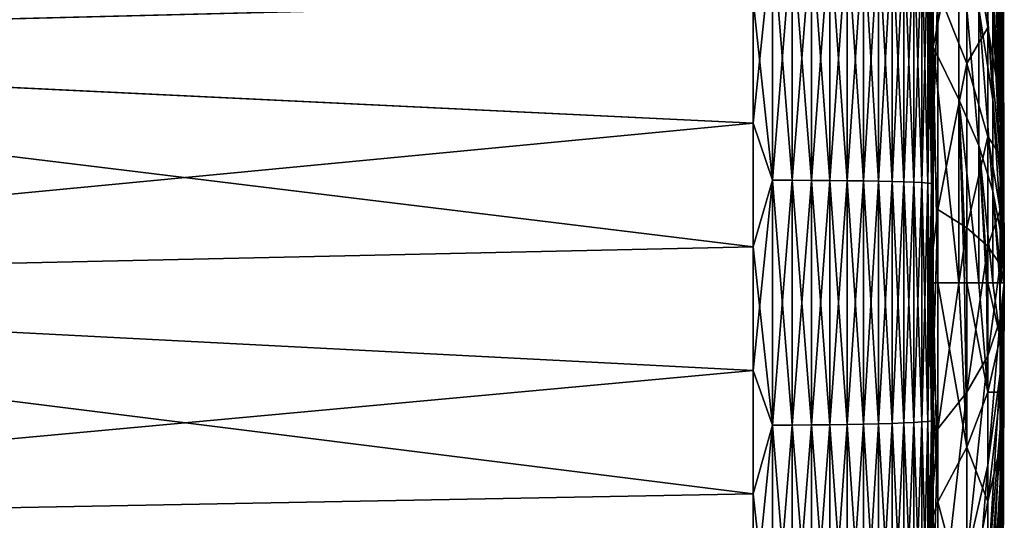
# Model space of a CAD drawing. Header units: metres. Extents: x -2 to 78, y -85 to 85.
# Tile 395 of 500: x 73.04 to 78.5, y 26.68 to 29.46. Entities that reach past the tile are written whole.
import ezdxf

# ---------------------------------------------------------------- set-up
doc = ezdxf.new("R2010")
doc.units = ezdxf.units.M
doc.layers.add('solid_20004802', color=7, linetype='CONTINUOUS')

msp = doc.modelspace()

# ---------------------------------------------------------------- linework, layer by layer
at = {"layer": 'solid_20004802'}
for points in [[(78.495628, 28), (78.472618, 34.427917, 0.303133), (78.472618, 34.406502, 0.605593)], [(78.495628, 28), (78.479897, 33.320545), (78.472618, 34.427917, 0.303133)], [(78.495628, 28), (78.472618, 34.406502, 0.605593), (78.472618, 34.370861, 0.906708)], [(78.495628, 28), (78.472618, 34.370861, 0.906708), (78.472618, 34.321079, 1.20581)], [(78.495628, 28), (78.472618, 34.321079, 1.20581), (78.472618, 34.257259, 1.502235)], [(78.495628, 28), (78.472618, 34.257259, 1.502235), (78.472618, 34.179546, 1.795325)], [(78.495628, 28), (78.472618, 34.179546, 1.795325), (78.472618, 34.088116, 2.084428)], [(78.495628, 28), (78.472618, 34.088116, 2.084428), (78.472618, 33.98317, 2.368904)], [(78.495628, 28), (78.472618, 33.98317, 2.368904), (78.472618, 33.864937, 2.64812)], [(78.495628, 28), (78.472618, 33.864937, 2.64812), (78.472618, 33.733681, 2.921457)], [(78.495628, 28), (78.472618, 33.733681, 2.921457), (78.472618, 33.589695, 3.188307)], [(78.495628, 28), (78.472618, 33.589695, 3.188307), (78.472618, 33.4333, 3.448078)], [(78.495628, 28), (78.472618, 33.4333, 3.448078), (78.472618, 33.264843, 3.700194)], [(78.479897, 33.314522, -0.253162), (78.479897, 33.320545), (78.495628, 28)], [(78.479897, 33.296455, -0.50575), (78.479897, 33.314522, -0.253162), (78.495628, 28)], [(78.495628, 28), (78.472618, 33.264843, 3.700194), (78.472618, 33.084694, 3.944094)], [(78.479897, 33.266392, -0.757193), (78.479897, 33.296455, -0.50575), (78.495628, 28)], [(78.479897, 33.224396, -1.00692), (78.479897, 33.266392, -0.757193), (78.495628, 28)], [(78.479897, 33.17057, -1.254366), (78.479897, 33.224396, -1.00692), (78.495628, 28)], [(78.479897, 33.105026, -1.498971), (78.479897, 33.17057, -1.254366), (78.495628, 28)], [(78.479897, 33.02792, -1.74018), (78.479897, 33.105026, -1.498971), (78.495628, 28)], [(78.495628, 28), (78.472618, 33.084694, 3.944094), (78.472618, 32.893257, 4.179238)], [(78.479897, 32.939426, -1.977447), (78.479897, 33.02792, -1.74018), (78.495628, 28)], [(78.479897, 32.839741, -2.210235), (78.479897, 32.939426, -1.977447), (78.495628, 28)], [(78.495628, 28), (78.472618, 32.893257, 4.179238), (78.472618, 32.690956, 4.405102)], [(78.479897, 32.729092, -2.438015), (78.479897, 32.839741, -2.210235), (78.495628, 28)], [(78.479897, 32.607727, -2.660273), (78.479897, 32.729092, -2.438015), (78.495628, 28)], [(78.495628, 28), (78.472618, 32.690956, 4.405102), (78.472618, 32.478241, 4.621186)], [(78.479897, 32.475929, -2.876505), (78.479897, 32.607727, -2.660273), (78.495628, 28)], [(78.495628, 28), (78.472618, 32.478241, 4.621186), (78.472618, 32.255581, 4.82701)], [(78.479897, 32.333988, -3.08622), (78.479897, 32.475929, -2.876505), (78.495628, 28)], [(78.479897, 32.182232, -3.288944), (78.479897, 32.333988, -3.08622), (78.495628, 28)], [(78.495628, 28), (78.472618, 32.255581, 4.82701), (78.472618, 32.023476, 5.022117)], [(78.479897, 32.021, -3.484217), (78.479897, 32.182232, -3.288944), (78.495628, 28)], [(78.495628, 28), (78.472618, 32.023476, 5.022117), (78.472618, 31.782434, 5.206074)], [(78.479897, 31.85066, -3.671597), (78.479897, 32.021, -3.484217), (78.495628, 28)], [(78.479897, 31.671597, -3.850661), (78.479897, 31.85066, -3.671597), (78.495628, 28)], [(78.495628, 28), (78.472618, 31.782434, 5.206074), (78.472618, 31.532995, 5.378471)], [(78.479897, 31.484217, -4.021001), (78.479897, 31.671597, -3.850661), (78.495628, 28)], [(78.495628, 28), (78.472618, 31.532995, 5.378471), (78.472618, 31.275713, 5.538927)], [(78.479897, 31.288944, -4.182232), (78.479897, 31.484217, -4.021001), (78.495628, 28)], [(78.495628, 28), (78.472618, 31.275713, 5.538927), (78.472618, 31.011156, 5.687086)], [(78.479897, 31.08622, -4.333989), (78.479897, 31.288944, -4.182232), (78.495628, 28)], [(78.479897, 30.876505, -4.475928), (78.479897, 31.08622, -4.333989), (78.495628, 28)], [(78.432655, 30.99939, -10.21498), (78.479897, 29.498972, -5.105027), (78.479897, 29.254366, -5.170568)], [(78.432655, 30.99939, -10.21498), (78.479897, 29.254366, -5.170568), (78.432655, 30.509943, -10.346127)], [(78.495628, 28), (78.472618, 31.011156, 5.687086), (78.472618, 30.739916, 5.822617)], [(78.479897, 30.660273, -4.607728), (78.479897, 30.876505, -4.475928), (78.495628, 28)], [(78.495628, 28), (78.472618, 30.739916, 5.822617), (78.472618, 30.462591, 5.945221)], [(67.805336, 29.330688, -27.543959), (67.805336, 30.664202, -27.447084), (77.104469, 29.566633, -27.52491)], [(77.104469, 30.249212, 27.477556), (67.805336, 30.66387, 27.447117), (67.805336, 29.330368, 27.543976)], [(78.479897, 30.438015, -4.72909), (78.479897, 30.660273, -4.607728), (78.495628, 28)], [(78.102478, 30.607159, -26.470932), (78.102478, 29.305151, -26.566975), (78.093193, 29.862616, -26.643517)], [(78.243629, 30.02434, -21.199852), (78.102478, 29.305151, -26.566975), (78.102478, 30.607159, -26.470932)], [(78.472618, 29.304949, 6.301358), (78.403511, 30.611135, 12.608695), (78.403511, 30.014286, 12.717699)], [(78.472618, 29.304949, 6.301358), (78.472618, 29.600334, 6.232892), (78.403511, 30.611135, 12.608695)], [(78.432655, 30.509943, -10.346127), (78.479897, 29.254366, -5.170568), (78.479897, 29.00692, -5.224397)], [(78.432655, 30.509943, -10.346127), (78.479897, 29.00692, -5.224397), (78.432655, 30.014812, -10.453836)], [(78.495628, 28), (78.472618, 30.462591, 5.945221), (78.472618, 30.1798, 6.054625)], [(78.479897, 30.210236, -4.839739), (78.479897, 30.438015, -4.72909), (78.495628, 28)], [(78.432655, 29.011988, -10.598021), (78.353897, 29.51819, -15.899215), (78.353897, 30.272987, -15.808968)], [(78.432655, 29.515116, -10.537864), (78.432655, 29.011988, -10.598021), (78.353897, 30.272987, -15.808968)], [(77.104469, 29.566633, 27.52491), (77.104469, 30.249212, 27.477556), (67.805336, 29.330368, 27.543976)], [(78.479897, 29.977448, -4.939425), (78.479897, 30.210236, -4.839739), (78.495628, 28)], [(78.495628, 28), (78.472618, 30.1798, 6.054625), (78.472618, 29.892168, 6.150586)], [(78.2883, 29.212908, 19.278616), (78.2883, 30.119709, 19.200079), (78.126999, 29.617249, 25.705427)], [(78.403511, 29.412964, 12.798467), (78.2883, 30.119709, 19.200079), (78.2883, 29.212908, 19.278616)], [(78.403511, 29.412964, 12.798467), (78.403511, 30.014286, 12.717699), (78.2883, 30.119709, 19.200079)], [(78.243629, 30.02434, -21.199852), (78.243629, 29.013317, -21.272161), (78.102478, 29.305151, -26.566975)], [(78.353897, 28.759956, -15.953444), (78.243629, 29.013317, -21.272161), (78.243629, 30.02434, -21.199852)], [(78.353897, 29.51819, -15.899215), (78.353897, 28.759956, -15.953444), (78.243629, 30.02434, -21.199852)], [(78.472618, 29.006666, 6.355834), (78.403511, 30.014286, 12.717699), (78.403511, 29.412964, 12.798467)], [(78.472618, 29.006666, 6.355834), (78.472618, 29.304949, 6.301358), (78.403511, 30.014286, 12.717699)], [(78.432655, 30.014812, -10.453836), (78.479897, 29.00692, -5.224397), (78.479897, 28.757193, -5.266391)], [(78.432655, 30.014812, -10.453836), (78.479897, 28.757193, -5.266391), (78.432655, 29.515116, -10.537864)], [(78.479897, 29.740181, -5.027921), (78.479897, 29.977448, -4.939425), (78.495628, 28)], [(77.212898, 29.922232, 27.496284), (77.104469, 29.566633, 27.52491), (77.104469, 28.883087, 27.555311)], [(77.212898, 28.567272, 27.557554), (77.212898, 29.922232, 27.496284), (77.104469, 28.883087, 27.555311)], [(77.212898, 29.922232, -27.496284), (77.212898, 28.567272, -27.557554), (77.104469, 29.566633, -27.52491)], [(77.321434, 28.566898, -27.539457), (77.212898, 28.567272, -27.557554), (77.212898, 29.922232, -27.496284)], [(77.321434, 29.920969, -27.478228), (77.321434, 28.566898, -27.539457), (77.212898, 29.922232, -27.496284)], [(77.321434, 29.920969, 27.478228), (77.212898, 29.922232, 27.496284), (77.212898, 28.567272, 27.557554)], [(77.321434, 28.566898, 27.539457), (77.321434, 29.920969, 27.478228), (77.212898, 28.567272, 27.557554)], [(77.427322, 28.566284, -27.50955), (77.321434, 28.566898, -27.539457), (77.321434, 29.920969, -27.478228)], [(77.427322, 29.918882, -27.448385), (77.427322, 28.566284, -27.50955), (77.321434, 29.920969, -27.478228)], [(77.427322, 29.918882, 27.448385), (77.321434, 29.920969, 27.478228), (77.321434, 28.566898, 27.539457)], [(77.427322, 28.566284, 27.50955), (77.427322, 29.918882, 27.448385), (77.321434, 28.566898, 27.539457)], [(77.529282, 28.565432, -27.468191), (77.427322, 28.566284, -27.50955), (77.427322, 29.918882, -27.448385)], [(77.529282, 29.915998, -27.40712), (77.529282, 28.565432, -27.468191), (77.427322, 29.918882, -27.448385)], [(77.529282, 29.915998, 27.40712), (77.427322, 29.918882, 27.448385), (77.427322, 28.566284, 27.50955)], [(77.529282, 28.565432, 27.468191), (77.529282, 29.915998, 27.40712), (77.427322, 28.566284, 27.50955)], [(77.626076, 28.564356, -27.415884), (77.529282, 28.565432, -27.468191), (77.529282, 29.915998, -27.40712)], [(77.626076, 29.91235, -27.354929), (77.626076, 28.564356, -27.415884), (77.529282, 29.915998, -27.40712)], [(77.626076, 29.91235, 27.354929), (77.529282, 29.915998, 27.40712), (77.529282, 28.565432, 27.468191)], [(77.626076, 28.564356, 27.415884), (77.626076, 29.91235, 27.354929), (77.529282, 28.565432, 27.468191)], [(77.716545, 28.563066, -27.35326), (77.626076, 28.564356, -27.415884), (77.626076, 29.91235, -27.354929)], [(77.716545, 29.907982, -27.292444), (77.716545, 28.563066, -27.35326), (77.626076, 29.91235, -27.354929)], [(77.716545, 29.907982, 27.292444), (77.626076, 29.91235, 27.354929), (77.626076, 28.564356, 27.415884)], [(77.716545, 28.563066, 27.35326), (77.716545, 29.907982, 27.292444), (77.626076, 28.564356, 27.415884)], [(77.799576, 28.561581, -27.28108), (77.716545, 28.563066, -27.35326), (77.716545, 29.907982, -27.292444)], [(77.799576, 29.902946, -27.220423), (77.799576, 28.561581, -27.28108), (77.716545, 29.907982, -27.292444)], [(77.799576, 29.902946, 27.220423), (77.716545, 29.907982, 27.292444), (77.716545, 28.563066, 27.35326)], [(77.799576, 28.561581, 27.28108), (77.799576, 29.902946, 27.220423), (77.716545, 28.563066, 27.35326)], [(77.874176, 28.559916, -27.200214), (77.799576, 28.561581, -27.28108), (77.799576, 29.902946, -27.220423)], [(77.874176, 29.897306, -27.139738), (77.874176, 28.559916, -27.200214), (77.799576, 29.902946, -27.220423)], [(77.874176, 29.897306, 27.139738), (77.799576, 29.902946, 27.220423), (77.799576, 28.561581, 27.28108)], [(77.874176, 28.559916, 27.200214), (77.874176, 29.897306, 27.139738), (77.799576, 28.561581, 27.28108)], [(77.939438, 28.558092, -27.111645), (77.874176, 28.559916, -27.200214), (77.874176, 29.897306, -27.139738)], [(77.939438, 29.891129, -27.051367), (77.939438, 28.558092, -27.111645), (77.874176, 29.897306, -27.139738)], [(77.939438, 29.891129, 27.051367), (77.874176, 29.897306, 27.139738), (77.874176, 28.559916, 27.200214)], [(77.939438, 28.558092, 27.111645), (77.939438, 29.891129, 27.051367), (77.874176, 28.559916, 27.200214)], [(77.994576, 28.556133, -27.016443), (77.939438, 28.558092, -27.111645), (77.939438, 29.891129, -27.051367)], [(77.994576, 29.884487, -26.956375), (77.994576, 28.556133, -27.016443), (77.939438, 29.891129, -27.051367)], [(77.994576, 29.884487, 26.956375), (77.939438, 29.891129, 27.051367), (77.939438, 28.558092, 27.111645)], [(77.994576, 28.556133, 27.016443), (77.994576, 29.884487, 26.956375), (77.939438, 28.558092, 27.111645)], [(78.038918, 28.55406, -26.915762), (77.994576, 28.556133, -27.016443), (77.994576, 29.884487, -26.956375)], [(78.038918, 29.877464, -26.855919), (78.038918, 28.55406, -26.915762), (77.994576, 29.884487, -26.956375)], [(78.038918, 29.877464, 26.855919), (77.994576, 29.884487, 26.956375), (77.994576, 28.556133, 27.016443)], [(78.038918, 28.55406, 26.915762), (78.038918, 29.877464, 26.855919), (77.994576, 28.556133, 27.016443)], [(78.071922, 28.551901, -26.81082), (78.038918, 28.55406, -26.915762), (78.038918, 29.877464, -26.855919)], [(78.071922, 29.870144, -26.751209), (78.071922, 28.551901, -26.81082), (78.038918, 29.877464, -26.855919)], [(78.071922, 29.870144, 26.751209), (78.038918, 29.877464, 26.855919), (78.038918, 28.55406, 26.915762)], [(78.495628, 28), (78.472618, 29.892168, 6.150586), (78.472618, 29.600334, 6.232892)], [(78.071922, 28.551901, 26.81082), (78.071922, 29.870144, 26.751209), (78.038918, 28.55406, 26.915762)], [(78.093193, 28.549679, -26.702887), (78.071922, 28.551901, -26.81082), (78.071922, 29.870144, -26.751209)], [(78.093193, 29.862616, -26.643517), (78.093193, 28.549679, -26.702887), (78.071922, 29.870144, -26.751209)], [(78.093193, 29.862616, 26.643517), (78.071922, 29.870144, 26.751209), (78.071922, 28.551901, 26.81082)], [(78.093193, 28.549679, 26.702887), (78.093193, 29.862616, 26.643517), (78.071922, 28.551901, 26.81082)], [(78.102478, 29.305151, -26.566975), (78.093193, 28.549679, -26.702887), (78.093193, 29.862616, -26.643517)], [(78.102478, 29.511486, 26.556034), (78.093193, 29.862616, 26.643517), (78.093193, 28.549679, 26.702887)], [(78.479897, 29.498972, -5.105027), (78.479897, 29.740181, -5.027921), (78.495628, 28)], [(78.126999, 29.617249, 25.705427), (78.102478, 29.511486, 26.556034), (78.102478, 28.852001, 26.585365)], [(78.126999, 28.404562, 25.753073), (78.126999, 29.617249, 25.705427), (78.102478, 28.852001, 26.585365)], [(78.2883, 29.212908, 19.278616), (78.126999, 29.617249, 25.705427), (78.126999, 28.404562, 25.753073)], [(78.495628, 28), (78.472618, 29.600334, 6.232892), (78.472618, 29.304949, 6.301358)], [(77.104469, 28.883087, 27.555311), (77.104469, 29.566633, 27.52491), (67.805336, 29.330368, 27.543976)], [(67.805336, 29.330688, -27.543959), (77.104469, 29.566633, -27.52491), (77.104469, 28.883087, -27.555311)], [(77.212898, 28.567272, -27.557554), (77.104469, 28.883087, -27.555311), (77.104469, 29.566633, -27.52491)], [(78.102478, 28.852001, 26.585365), (78.102478, 29.511486, 26.556034), (78.093193, 28.549679, 26.702887)], [(78.432655, 28.506567, -10.634169), (78.353897, 28.759956, -15.953444), (78.353897, 29.51819, -15.899215)], [(78.432655, 29.011988, -10.598021), (78.432655, 28.506567, -10.634169), (78.353897, 29.51819, -15.899215)], [(78.432655, 29.515116, -10.537864), (78.479897, 28.757193, -5.266391), (78.479897, 28.505751, -5.296454)], [(78.432655, 29.515116, -10.537864), (78.479897, 28.505751, -5.296454), (78.432655, 29.011988, -10.598021)], [(78.479897, 29.254366, -5.170568), (78.479897, 29.498972, -5.105027), (78.495628, 28)], [(78.403511, 28.808504, 12.850819), (78.403511, 29.412964, 12.798467), (78.2883, 29.212908, 19.278616)], [(78.472618, 28.706146, 6.396199), (78.403511, 29.412964, 12.798467), (78.403511, 28.808504, 12.850819)], [(78.472618, 28.706146, 6.396199), (78.472618, 29.006666, 6.355834), (78.403511, 29.412964, 12.798467)], [(67.805336, 29.330688, -27.543959), (77.104469, 28.883087, -27.555311), (77.104469, 28.198999, -27.568739)], [(67.805336, 27.994049, -27.576084), (67.805336, 29.330688, -27.543959), (77.104469, 28.198999, -27.568739)], [(77.104469, 28.883087, 27.555311), (67.805336, 29.330368, 27.543976), (67.805336, 27.99374, 27.576084)], [(78.102478, 29.305151, -26.566975), (78.102478, 28, -26.599014), (78.093193, 28.549679, -26.702887)], [(78.126999, 28, -25.75625), (78.102478, 28, -26.599014), (78.102478, 29.305151, -26.566975)], [(78.243629, 28, -21.296284), (78.126999, 28, -25.75625), (78.102478, 29.305151, -26.566975)], [(78.243629, 29.013317, -21.272161), (78.243629, 28, -21.296284), (78.102478, 29.305151, -26.566975)], [(78.495628, 28), (78.472618, 29.304949, 6.301358), (78.472618, 29.006666, 6.355834)], [(78.479897, 29.00692, -5.224397), (78.479897, 29.254366, -5.170568), (78.495628, 28)], [(78.2883, 28.303413, 19.31435), (78.2883, 29.212908, 19.278616), (78.126999, 28.404562, 25.753073)], [(78.403511, 28.808504, 12.850819), (78.2883, 29.212908, 19.278616), (78.2883, 28.303413, 19.31435)], [(78.243629, 29.013317, -21.272161), (78.2883, 28, -19.316734), (78.274475, 28, -19.950531)], [(78.243629, 29.013317, -21.272161), (78.353897, 28, -15.971535), (78.2883, 28, -19.316734)], [(78.243629, 29.013317, -21.272161), (78.274475, 28, -19.950531), (78.243629, 28, -21.296284)], [(78.353897, 28.759956, -15.953444), (78.353897, 28, -15.971535), (78.243629, 29.013317, -21.272161)], [(78.432655, 29.011988, -10.598021), (78.479897, 28.505751, -5.296454), (78.479897, 28.253162, -5.31452)], [(78.432655, 29.011988, -10.598021), (78.479897, 28.253162, -5.31452), (78.432655, 28.506567, -10.634169)], [(78.495628, 28), (78.472618, 29.006666, 6.355834), (78.472618, 28.706146, 6.396199)], [(78.479897, 28.757193, -5.266391), (78.479897, 29.00692, -5.224397), (78.495628, 28)], [(77.104469, 28.198999, 27.568739), (77.104469, 28.883087, 27.555311), (67.805336, 27.99374, 27.576084)], [(77.212898, 28.567272, 27.557554), (77.104469, 28.883087, 27.555311), (77.104469, 28.198999, 27.568739)], [(77.212898, 28.567272, -27.557554), (77.104469, 28.198999, -27.568739), (77.104469, 28.883087, -27.555311)], [(78.102478, 28.191992, 26.59832), (78.102478, 28.852001, 26.585365), (78.093193, 28.549679, 26.702887)], [(78.126999, 28.404562, 25.753073), (78.102478, 28.852001, 26.585365), (78.102478, 28.191992, 26.59832)], [(78.403511, 28.202251, 12.874639), (78.403511, 28.808504, 12.850819), (78.2883, 28.303413, 19.31435)], [(78.472618, 28.40406, 6.422363), (78.403511, 28.808504, 12.850819), (78.403511, 28.202251, 12.874639)], [(78.472618, 28.40406, 6.422363), (78.472618, 28.706146, 6.396199), (78.403511, 28.808504, 12.850819)], [(78.353897, 28.759956, -15.953444), (78.403511, 28, -12.876227), (78.397331, 28, -13.30096)], [(78.353897, 28.759956, -15.953444), (78.432655, 28, -10.646227), (78.403511, 28, -12.876227)], [(78.353897, 28.759956, -15.953444), (78.397331, 28, -13.30096), (78.353897, 28, -15.971535)], [(78.432655, 28.506567, -10.634169), (78.432655, 28, -10.646227), (78.353897, 28.759956, -15.953444)], [(78.479897, 28.505751, -5.296454), (78.479897, 28.757193, -5.266391), (78.495628, 28)], [(78.495628, 28), (78.472618, 28.706146, 6.396199), (78.472618, 28.40406, 6.422363)], [(77.212898, 28.567272, 27.557554), (77.104469, 28.198999, 27.568739), (77.104469, 27.514788, 27.565187)], [(77.212898, 27.210938, 27.552095), (77.212898, 28.567272, 27.557554), (77.104469, 27.514788, 27.565187)], [(77.212898, 28.567272, -27.557554), (77.212898, 27.210938, -27.552095), (77.104469, 28.198999, -27.568739)], [(77.321434, 27.211456, -27.534002), (77.212898, 27.210938, -27.552095), (77.212898, 28.567272, -27.557554)], [(77.321434, 28.566898, -27.539457), (77.321434, 27.211456, -27.534002), (77.212898, 28.567272, -27.557554)], [(77.321434, 28.566898, 27.539457), (77.212898, 28.567272, 27.557554), (77.212898, 27.210938, 27.552095)], [(77.321434, 27.211456, 27.534002), (77.321434, 28.566898, 27.539457), (77.212898, 27.210938, 27.552095)], [(77.427322, 27.212313, -27.504101), (77.321434, 27.211456, -27.534002), (77.321434, 28.566898, -27.539457)], [(77.427322, 28.566284, -27.50955), (77.427322, 27.212313, -27.504101), (77.321434, 28.566898, -27.539457)], [(77.427322, 28.566284, 27.50955), (77.321434, 28.566898, 27.539457), (77.321434, 27.211456, 27.534002)], [(77.427322, 27.212313, 27.504101), (77.427322, 28.566284, 27.50955), (77.321434, 27.211456, 27.534002)], [(77.529282, 27.213497, -27.462749), (77.427322, 27.212313, -27.504101), (77.427322, 28.566284, -27.50955)], [(77.529282, 28.565432, -27.468191), (77.529282, 27.213497, -27.462749), (77.427322, 28.566284, -27.50955)], [(77.529282, 28.565432, 27.468191), (77.427322, 28.566284, 27.50955), (77.427322, 27.212313, 27.504101)], [(77.529282, 27.213497, 27.462749), (77.529282, 28.565432, 27.468191), (77.427322, 27.212313, 27.504101)], [(77.626076, 27.214994, -27.410454), (77.529282, 27.213497, -27.462749), (77.529282, 28.565432, -27.468191)], [(77.626076, 28.564356, -27.415884), (77.626076, 27.214994, -27.410454), (77.529282, 28.565432, -27.468191)], [(77.626076, 28.564356, 27.415884), (77.529282, 28.565432, 27.468191), (77.529282, 27.213497, 27.462749)], [(77.626076, 27.214994, 27.410454), (77.626076, 28.564356, 27.415884), (77.529282, 27.213497, 27.462749)], [(77.716545, 27.216787, -27.347843), (77.626076, 27.214994, -27.410454), (77.626076, 28.564356, -27.415884)], [(77.716545, 28.563066, -27.35326), (77.716545, 27.216787, -27.347843), (77.626076, 28.564356, -27.415884)], [(77.716545, 28.563066, 27.35326), (77.626076, 28.564356, 27.415884), (77.626076, 27.214994, 27.410454)], [(77.716545, 27.216787, 27.347843), (77.716545, 28.563066, 27.35326), (77.626076, 27.214994, 27.410454)], [(77.799576, 27.218855, -27.275675), (77.716545, 27.216787, -27.347843), (77.716545, 28.563066, -27.35326)], [(77.799576, 28.561581, -27.28108), (77.799576, 27.218855, -27.275675), (77.716545, 28.563066, -27.35326)], [(77.799576, 28.561581, 27.28108), (77.716545, 28.563066, 27.35326), (77.716545, 27.216787, 27.347843)], [(77.799576, 27.218855, 27.275675), (77.799576, 28.561581, 27.28108), (77.716545, 27.216787, 27.347843)], [(77.874176, 27.22117, -27.194826), (77.799576, 27.218855, -27.275675), (77.799576, 28.561581, -27.28108)], [(77.874176, 28.559916, -27.200214), (77.874176, 27.22117, -27.194826), (77.799576, 28.561581, -27.28108)], [(77.874176, 28.559916, 27.200214), (77.799576, 28.561581, 27.28108), (77.799576, 27.218855, 27.275675)], [(77.874176, 27.22117, 27.194826), (77.874176, 28.559916, 27.200214), (77.799576, 27.218855, 27.275675)], [(77.939438, 27.223705, -27.106276), (77.874176, 27.22117, -27.194826), (77.874176, 28.559916, -27.200214)], [(77.939438, 28.558092, -27.111645), (77.939438, 27.223705, -27.106276), (77.874176, 28.559916, -27.200214)], [(77.939438, 28.558092, 27.111645), (77.874176, 28.559916, 27.200214), (77.874176, 27.22117, 27.194826)], [(77.939438, 27.223705, 27.106276), (77.939438, 28.558092, 27.111645), (77.874176, 27.22117, 27.194826)], [(77.994576, 27.226433, -27.011091), (77.939438, 27.223705, -27.106276), (77.939438, 28.558092, -27.111645)], [(77.994576, 28.556133, -27.016443), (77.994576, 27.226433, -27.011091), (77.939438, 28.558092, -27.111645)], [(77.994576, 28.556133, 27.016443), (77.939438, 28.558092, 27.111645), (77.939438, 27.223705, 27.106276)], [(77.994576, 27.226433, 27.011091), (77.994576, 28.556133, 27.016443), (77.939438, 27.223705, 27.106276)], [(78.038918, 27.229315, -26.910431), (77.994576, 27.226433, -27.011091), (77.994576, 28.556133, -27.016443)], [(78.038918, 28.55406, -26.915762), (78.038918, 27.229315, -26.910431), (77.994576, 28.556133, -27.016443)], [(78.038918, 28.55406, 26.915762), (77.994576, 28.556133, 27.016443), (77.994576, 27.226433, 27.011091)], [(78.038918, 27.229315, 26.910431), (78.038918, 28.55406, 26.915762), (77.994576, 27.226433, 27.011091)], [(78.071922, 27.232319, -26.805508), (78.038918, 27.229315, -26.910431), (78.038918, 28.55406, -26.915762)], [(78.071922, 28.551901, -26.81082), (78.071922, 27.232319, -26.805508), (78.038918, 28.55406, -26.915762)], [(78.071922, 28.551901, 26.81082), (78.038918, 28.55406, 26.915762), (78.038918, 27.229315, 26.910431)], [(78.071922, 27.232319, 26.805508), (78.071922, 28.551901, 26.81082), (78.038918, 27.229315, 26.910431)], [(78.093193, 27.235411, -26.697598), (78.071922, 27.232319, -26.805508), (78.071922, 28.551901, -26.81082)], [(78.093193, 28.549679, -26.702887), (78.093193, 27.235411, -26.697598), (78.071922, 28.551901, -26.81082)], [(78.093193, 28.549679, 26.702887), (78.071922, 28.551901, 26.81082), (78.071922, 27.232319, 26.805508)], [(78.093193, 27.235411, 26.697598), (78.093193, 28.549679, 26.702887), (78.071922, 27.232319, 26.805508)], [(78.102478, 27.35569, -26.591209), (78.093193, 27.235411, -26.697598), (78.093193, 28.549679, -26.702887)], [(78.102478, 28, -26.599014), (78.102478, 27.35569, -26.591209), (78.093193, 28.549679, -26.702887)], [(78.102478, 28.191992, 26.59832), (78.093193, 28.549679, 26.702887), (78.093193, 27.235411, 26.697598)], [(78.432655, 28.506567, -10.634169), (78.472618, 28, -6.435061), (78.471054, 28, -6.650661)], [(78.432655, 28.506567, -10.634169), (78.479897, 28, -5.320547), (78.472618, 28, -6.435061)], [(78.432655, 28.506567, -10.634169), (78.471054, 28, -6.650661), (78.432655, 28, -10.646227)], [(78.432655, 28.506567, -10.634169), (78.479897, 28.253162, -5.31452), (78.479897, 28, -5.320547)], [(78.479897, 28.253162, -5.31452), (78.479897, 28.505751, -5.296454), (78.495628, 28)], [(78.126999, 28.404562, 25.753073), (78.102478, 28.191992, 26.59832), (78.102478, 27.531864, 26.594894)], [(78.126999, 27.190977, 25.743542), (78.126999, 28.404562, 25.753073), (78.102478, 27.531864, 26.594894)], [(78.2883, 28.303413, 19.31435), (78.126999, 28.404562, 25.753073), (78.126999, 27.190977, 25.743542)], [(78.472618, 28.101078, 6.434267), (78.472618, 28.40406, 6.422363), (78.403511, 28.202251, 12.874639)], [(78.495628, 28), (78.472618, 28.40406, 6.422363), (78.472618, 28.101078, 6.434267)], [(78.2883, 27.393248, 19.307201), (78.2883, 28.303413, 19.31435), (78.126999, 27.190977, 25.743542)], [(78.403511, 28.202251, 12.874639), (78.2883, 28.303413, 19.31435), (78.2883, 27.393248, 19.307201)], [(78.479897, 28.253162, -5.31452), (78.495628, 28), (78.479897, 28, -5.320547)], [(77.104469, 27.514788, 27.565187), (77.104469, 28.198999, 27.568739), (67.805336, 27.99374, 27.576084)], [(67.805336, 27.994049, -27.576084), (77.104469, 28.198999, -27.568739), (77.104469, 27.514788, -27.565187)], [(77.212898, 27.210938, -27.552095), (77.104469, 27.514788, -27.565187), (77.104469, 28.198999, -27.568739)], [(78.102478, 27.531864, 26.594894), (78.102478, 28.191992, 26.59832), (78.093193, 27.235411, 26.697598)], [(78.403511, 27.595549, 12.869873), (78.403511, 28.202251, 12.874639), (78.2883, 27.393248, 19.307201)], [(78.472618, 28.101078, 6.434267), (78.403511, 28.202251, 12.874639), (78.403511, 27.595549, 12.869873)], [(78.472618, 27.797871, 6.431885), (78.472618, 28.101078, 6.434267), (78.403511, 27.595549, 12.869873)], [(78.495628, 28), (78.472618, 28.101078, 6.434267), (78.472618, 27.797871, 6.431885)], [(67.805336, 27.994049, -27.576084), (77.104469, 27.514788, -27.565187), (77.104469, 26.830875, -27.544657)], [(67.805336, 26.657425, -27.543383), (67.805336, 27.994049, -27.576084), (77.104469, 26.830875, -27.544657)], [(77.104469, 27.514788, 27.565187), (67.805336, 27.99374, 27.576084), (67.805336, 26.657125, 27.543367)], [(78.126999, 26.786715, -25.727657), (78.102478, 27.35569, -26.591209), (78.102478, 28, -26.599014)], [(78.126999, 28, -25.75625), (78.126999, 26.786715, -25.727657), (78.102478, 28, -26.599014)], [(78.2883, 27.090057, -19.29529), (78.126999, 26.786715, -25.727657), (78.126999, 28, -25.75625)], [(78.243629, 28, -21.296284), (78.2883, 27.090057, -19.29529), (78.126999, 28, -25.75625)], [(78.243629, 28, -21.296284), (78.274475, 28, -19.950531), (78.2883, 27.090057, -19.29529)], [(78.274475, 28, -19.950531), (78.2883, 28, -19.316734), (78.2883, 27.090057, -19.29529)], [(78.403511, 27.393446, -12.861933), (78.2883, 27.090057, -19.29529), (78.2883, 28, -19.316734)], [(78.353897, 28, -15.971535), (78.403511, 27.393446, -12.861933), (78.2883, 28, -19.316734)], [(78.353897, 28, -15.971535), (78.397331, 28, -13.30096), (78.403511, 27.393446, -12.861933)], [(78.397331, 28, -13.30096), (78.403511, 28, -12.876227), (78.403511, 27.393446, -12.861933)], [(78.472618, 27.696867, -6.427917), (78.403511, 27.393446, -12.861933), (78.403511, 28, -12.876227)], [(78.432655, 28, -10.646227), (78.472618, 27.696867, -6.427917), (78.403511, 28, -12.876227)], [(78.432655, 28, -10.646227), (78.471054, 28, -6.650661), (78.472618, 27.696867, -6.427917)], [(78.471054, 28, -6.650661), (78.472618, 28, -6.435061), (78.472618, 27.696867, -6.427917)], [(78.495628, 28), (78.472618, 27.797871, 6.431885), (78.472618, 27.495111, 6.415224)], [(78.495628, 28), (78.472618, 27.495111, 6.415224), (78.472618, 27.193474, 6.384318)], [(78.495628, 28), (78.472618, 27.193474, 6.384318), (78.472618, 26.893625, 6.339238)], [(78.495628, 28), (78.472618, 26.893625, 6.339238), (78.472618, 26.596235, 6.280084)], [(78.495628, 28), (78.472618, 26.596235, 6.280084), (78.472618, 26.30196, 6.206985)], [(78.495628, 28), (78.472618, 26.30196, 6.206985), (78.472618, 26.011457, 6.120107)], [(78.495628, 28), (78.472618, 26.011457, 6.120107), (78.472618, 25.725368, 6.019639)], [(78.495628, 28), (78.472618, 25.725368, 6.019639), (78.472618, 25.444328, 5.905807)], [(78.495628, 28), (78.472618, 25.444328, 5.905807), (78.472618, 25.168964, 5.778862)], [(78.495628, 28), (78.472618, 25.168964, 5.778862), (78.472618, 24.899885, 5.639087)], [(78.495628, 28), (78.472618, 24.899885, 5.639087), (78.472618, 24.63769, 5.486791)], [(78.495628, 28), (78.472618, 24.63769, 5.486791), (78.472618, 24.382959, 5.322314)], [(78.495628, 28), (78.472618, 24.382959, 5.322314), (78.472618, 24.136259, 5.146019)], [(78.495628, 28), (78.472618, 24.136259, 5.146019), (78.472618, 23.898138, 4.9583)], [(78.495628, 28), (78.472618, 23.898138, 4.9583), (78.472618, 23.669123, 4.759571)], [(78.495628, 28), (78.472618, 23.669123, 4.759571), (78.472618, 23.449724, 4.550275)], [(78.495628, 28), (78.472618, 23.449724, 4.550275), (78.472618, 23.240429, 4.330876)], [(78.495628, 28), (78.472618, 23.240429, 4.330876), (78.472618, 23.0417, 4.101862)], [(78.495628, 28), (78.472618, 23.0417, 4.101862), (78.472618, 22.853981, 3.863741)], [(78.495628, 28), (78.472618, 22.853981, 3.863741), (78.472618, 22.677687, 3.617041)], [(78.495628, 28), (78.472618, 22.677687, 3.617041), (78.472618, 22.513208, 3.36231)], [(78.495628, 28), (78.472618, 22.513208, 3.36231), (78.472618, 22.360912, 3.100114)], [(78.495628, 28), (78.472618, 22.360912, 3.100114), (78.472618, 22.221138, 2.831035)], [(78.495628, 28), (78.472618, 22.221138, 2.831035), (78.472618, 22.094193, 2.555671)], [(78.495628, 28), (78.472618, 22.094193, 2.555671), (78.472618, 21.98036, 2.274632)], [(78.495628, 28), (78.472618, 21.98036, 2.274632), (78.472618, 21.879894, 1.988543)], [(78.495628, 28), (78.472618, 21.879894, 1.988543), (78.472618, 21.793015, 1.698039)], [(78.495628, 28), (78.472618, 21.793015, 1.698039), (78.472618, 21.719915, 1.403765)], [(78.495628, 28), (78.472618, 21.719915, 1.403765), (78.472618, 21.660761, 1.106374)], [(78.495628, 28), (78.472618, 21.660761, 1.106374), (78.472618, 21.615681, 0.806527)], [(78.495628, 28), (78.472618, 21.615681, 0.806527), (78.472618, 21.584776, 0.504889)], [(78.495628, 28), (78.472618, 21.584776, 0.504889), (78.472618, 21.568115, 0.20213)], [(78.495628, 28), (78.472618, 21.568115, 0.20213), (78.472618, 21.565733, -0.101078)], [(78.495628, 28), (78.472618, 21.565733, -0.101078), (78.472618, 21.577637, -0.404061)], [(78.495628, 28), (78.472618, 21.577637, -0.404061), (78.472618, 21.603802, -0.706147)], [(78.495628, 28), (78.472618, 21.603802, -0.706147), (78.472618, 21.644165, -1.006665)], [(78.495628, 28), (78.472618, 21.644165, -1.006665), (78.472618, 21.698641, -1.304949)], [(78.495628, 28), (78.472618, 21.698641, -1.304949), (78.472618, 21.767109, -1.600335)], [(78.495628, 28), (78.472618, 21.767109, -1.600335), (78.472618, 21.849413, -1.892167)], [(78.495628, 28), (78.472618, 21.849413, -1.892167), (78.472618, 21.945375, -2.179799)], [(78.495628, 28), (78.472618, 21.945375, -2.179799), (78.472618, 22.054779, -2.462591)], [(78.495628, 28), (78.472618, 22.054779, -2.462591), (78.472618, 22.177383, -2.739916)], [(78.495628, 28), (78.472618, 22.177383, -2.739916), (78.472618, 22.312914, -3.011157)], [(78.495628, 28), (78.472618, 22.312914, -3.011157), (78.472618, 22.461073, -3.275712)], [(78.495628, 28), (78.472618, 22.461073, -3.275712), (78.472618, 22.621529, -3.532995)], [(78.495628, 28), (78.472618, 22.621529, -3.532995), (78.472618, 22.793926, -3.782434)], [(78.495628, 28), (78.472618, 22.793926, -3.782434), (78.472618, 22.977882, -4.023475)], [(78.495628, 28), (78.472618, 22.977882, -4.023475), (78.472618, 23.172989, -4.255582)], [(78.495628, 28), (78.472618, 23.172989, -4.255582), (78.472618, 23.378813, -4.478241)], [(78.495628, 28), (78.472618, 23.378813, -4.478241), (78.472618, 23.594898, -4.690958)], [(78.495628, 28), (78.472618, 23.594898, -4.690958), (78.472618, 23.820763, -4.893259)], [(78.495628, 28), (78.472618, 23.820763, -4.893259), (78.472618, 24.055906, -5.084695)], [(78.495628, 28), (78.472618, 24.055906, -5.084695), (78.472618, 24.299807, -5.264843)], [(78.495628, 28), (78.472618, 24.299807, -5.264843), (78.472618, 24.551922, -5.433301)], [(78.495628, 28), (78.472618, 24.551922, -5.433301), (78.472618, 24.811693, -5.589696)], [(78.495628, 28), (78.472618, 24.811693, -5.589696), (78.472618, 25.078543, -5.733681)], [(78.495628, 28), (78.472618, 25.078543, -5.733681), (78.472618, 25.351881, -5.864935)], [(78.495628, 28), (78.472618, 25.351881, -5.864935), (78.472618, 25.631096, -5.983168)], [(78.495628, 28), (78.472618, 25.631096, -5.983168), (78.472618, 25.915571, -6.088117)], [(78.495628, 28), (78.472618, 25.915571, -6.088117), (78.472618, 26.204676, -6.179548)], [(78.495628, 28), (78.472618, 26.204676, -6.179548), (78.472618, 26.497765, -6.257259)], [(78.495628, 28), (78.472618, 26.497765, -6.257259), (78.472618, 26.794189, -6.321078)], [(78.495628, 28), (78.472618, 26.794189, -6.321078), (78.472618, 27.093292, -6.370862)], [(78.495628, 28), (78.472618, 27.093292, -6.370862), (78.472618, 27.394407, -6.406502)], [(78.495628, 28), (78.472618, 27.394407, -6.406502), (78.472618, 27.696867, -6.427917)], [(78.495628, 28), (78.472618, 27.696867, -6.427917), (78.472618, 28, -6.435061)], [(78.479897, 28, -5.320547), (78.495628, 28), (78.472618, 28, -6.435061)], [(78.472618, 27.797871, 6.431885), (78.403511, 27.595549, 12.869873), (78.403511, 26.989742, 12.836534)], [(78.472618, 27.495111, 6.415224), (78.472618, 27.797871, 6.431885), (78.403511, 26.989742, 12.836534)], [(78.472618, 27.696867, -6.427917), (78.472618, 27.394407, -6.406502), (78.403511, 27.393446, -12.861933)], [(78.403511, 27.595549, 12.869873), (78.2883, 27.393248, 19.307201), (78.2883, 26.484426, 19.257187)], [(78.403511, 26.989742, 12.836534), (78.403511, 27.595549, 12.869873), (78.2883, 26.484426, 19.257187)], [(78.102478, 26.872028, 26.575087), (78.102478, 27.531864, 26.594894), (78.093193, 27.235411, 26.697598)], [(78.126999, 27.190977, 25.743542), (78.102478, 27.531864, 26.594894), (78.102478, 26.872028, 26.575087)], [(77.104469, 26.830875, 27.544657), (77.104469, 27.514788, 27.565187), (67.805336, 26.657125, 27.543367)], [(77.212898, 27.210938, 27.552095), (77.104469, 27.514788, 27.565187), (77.104469, 26.830875, 27.544657)], [(77.212898, 27.210938, -27.552095), (77.104469, 26.830875, -27.544657), (77.104469, 27.514788, -27.565187)], [(78.472618, 27.495111, 6.415224), (78.403511, 26.989742, 12.836534), (78.403511, 26.386181, 12.774694)], [(78.472618, 27.193474, 6.384318), (78.472618, 27.495111, 6.415224), (78.403511, 26.386181, 12.774694)], [(78.2883, 27.393248, 19.307201), (78.126999, 27.190977, 25.743542), (78.126999, 25.979187, 25.676853)], [(78.2883, 26.484426, 19.257187), (78.2883, 27.393248, 19.307201), (78.126999, 25.979187, 25.676853)], [(78.403511, 27.393446, -12.861933), (78.403511, 26.78824, -12.819082), (78.2883, 27.090057, -19.29529)], [(78.472618, 27.394407, -6.406502), (78.403511, 26.78824, -12.819082), (78.403511, 27.393446, -12.861933)], [(78.472618, 27.394407, -6.406502), (78.472618, 27.093292, -6.370862), (78.403511, 26.78824, -12.819082)], [(78.102478, 27.35569, -26.591209), (78.102478, 26.711758, -26.567799), (78.093193, 27.235411, -26.697598)], [(78.126999, 26.786715, -25.727657), (78.102478, 26.711758, -26.567799), (78.102478, 27.35569, -26.591209)], [(77.212898, 27.210938, 27.552095), (77.104469, 26.830875, 27.544657), (77.104469, 26.147682, 27.507162)], [(77.212898, 25.856516, 27.479921), (77.212898, 27.210938, 27.552095), (77.104469, 26.147682, 27.507162)], [(77.212898, 27.210938, -27.552095), (77.212898, 25.856516, -27.479921), (77.104469, 26.830875, -27.544657)], [(77.321434, 27.211456, -27.534002), (77.321434, 25.857924, -27.461876), (77.212898, 27.210938, -27.552095)], [(77.321434, 27.211456, 27.534002), (77.212898, 27.210938, 27.552095), (77.212898, 25.856516, 27.479921)], [(77.321434, 25.857924, 27.461876), (77.321434, 27.211456, 27.534002), (77.212898, 25.856516, 27.479921)], [(77.321434, 25.857924, -27.461876), (77.212898, 25.856516, -27.479921), (77.212898, 27.210938, -27.552095)], [(77.427322, 27.212313, -27.504101), (77.427322, 25.860249, -27.432051), (77.321434, 27.211456, -27.534002)], [(77.427322, 27.212313, 27.504101), (77.321434, 27.211456, 27.534002), (77.321434, 25.857924, 27.461876)], [(77.427322, 25.860249, 27.432051), (77.427322, 27.212313, 27.504101), (77.321434, 25.857924, 27.461876)], [(77.427322, 25.860249, -27.432051), (77.321434, 25.857924, -27.461876), (77.321434, 27.211456, -27.534002)], [(77.529282, 27.213497, -27.462749), (77.529282, 25.863466, -27.39081), (77.427322, 27.212313, -27.504101)], [(77.529282, 27.213497, 27.462749), (77.427322, 27.212313, 27.504101), (77.427322, 25.860249, 27.432051)], [(77.529282, 25.863466, 27.39081), (77.529282, 27.213497, 27.462749), (77.427322, 25.860249, 27.432051)], [(77.529282, 25.863466, -27.39081), (77.427322, 25.860249, -27.432051), (77.427322, 27.212313, -27.504101)], [(77.626076, 27.214994, -27.410454), (77.626076, 25.867535, -27.33865), (77.529282, 27.213497, -27.462749)], [(77.626076, 27.214994, 27.410454), (77.529282, 27.213497, 27.462749), (77.529282, 25.863466, 27.39081)], [(77.626076, 25.867535, 27.33865), (77.626076, 27.214994, 27.410454), (77.529282, 25.863466, 27.39081)], [(77.626076, 25.867535, -27.33865), (77.529282, 25.863466, -27.39081), (77.529282, 27.213497, -27.462749)], [(77.716545, 27.216787, -27.347843), (77.716545, 25.872406, -27.276203), (77.626076, 27.214994, -27.410454)], [(77.716545, 27.216787, 27.347843), (77.626076, 27.214994, 27.410454), (77.626076, 25.867535, 27.33865)], [(77.716545, 25.872406, 27.276203), (77.716545, 27.216787, 27.347843), (77.626076, 25.867535, 27.33865)], [(77.716545, 25.872406, -27.276203), (77.626076, 25.867535, -27.33865), (77.626076, 27.214994, -27.410454)], [(77.799576, 27.218855, -27.275675), (77.799576, 25.878019, -27.204226), (77.716545, 27.216787, -27.347843)], [(77.799576, 27.218855, 27.275675), (77.716545, 27.216787, 27.347843), (77.716545, 25.872406, 27.276203)], [(77.799576, 25.878019, 27.204226), (77.799576, 27.218855, 27.275675), (77.716545, 25.872406, 27.276203)], [(77.799576, 25.878019, -27.204226), (77.716545, 25.872406, -27.276203), (77.716545, 27.216787, -27.347843)], [(77.874176, 27.22117, -27.194826), (77.874176, 25.88431, -27.123589), (77.799576, 27.218855, -27.275675)], [(77.874176, 27.22117, 27.194826), (77.799576, 27.218855, 27.275675), (77.799576, 25.878019, 27.204226)], [(77.874176, 25.88431, 27.123589), (77.874176, 27.22117, 27.194826), (77.799576, 25.878019, 27.204226)], [(77.874176, 25.88431, -27.123589), (77.799576, 25.878019, -27.204226), (77.799576, 27.218855, -27.275675)], [(77.939438, 27.223705, -27.106276), (77.939438, 25.891199, -27.035269), (77.874176, 27.22117, -27.194826)], [(77.939438, 27.223705, 27.106276), (77.874176, 27.22117, 27.194826), (77.874176, 25.88431, 27.123589)], [(77.939438, 25.891199, 27.035269), (77.939438, 27.223705, 27.106276), (77.874176, 25.88431, 27.123589)], [(77.939438, 25.891199, -27.035269), (77.874176, 25.88431, -27.123589), (77.874176, 27.22117, -27.194826)], [(77.994576, 27.226433, -27.011091), (77.994576, 25.898603, -26.940334), (77.939438, 27.223705, -27.106276)], [(77.994576, 27.226433, 27.011091), (77.939438, 27.223705, 27.106276), (77.939438, 25.891199, 27.035269)], [(77.994576, 25.898603, 26.940334), (77.994576, 27.226433, 27.011091), (77.939438, 25.891199, 27.035269)], [(77.994576, 25.898603, -26.940334), (77.939438, 25.891199, -27.035269), (77.939438, 27.223705, -27.106276)], [(78.038918, 27.229315, -26.910431), (78.038918, 25.906435, -26.839937), (77.994576, 27.226433, -27.011091)], [(78.038918, 27.229315, 26.910431), (77.994576, 27.226433, 27.011091), (77.994576, 25.898603, 26.940334)], [(78.038918, 25.906435, 26.839937), (78.038918, 27.229315, 26.910431), (77.994576, 25.898603, 26.940334)], [(78.038918, 25.906435, -26.839937), (77.994576, 25.898603, -26.940334), (77.994576, 27.226433, -27.011091)], [(78.071922, 27.232319, -26.805508), (78.071922, 25.914598, -26.735291), (78.038918, 27.229315, -26.910431)], [(78.071922, 27.232319, 26.805508), (78.038918, 27.229315, 26.910431), (78.038918, 25.906435, 26.839937)], [(78.071922, 25.914598, 26.735291), (78.071922, 27.232319, 26.805508), (78.038918, 25.906435, 26.839937)], [(78.071922, 25.914598, -26.735291), (78.038918, 25.906435, -26.839937), (78.038918, 27.229315, -26.910431)], [(78.093193, 27.235411, -26.697598), (78.093193, 25.922993, -26.627661), (78.071922, 27.232319, -26.805508)], [(78.093193, 27.235411, 26.697598), (78.071922, 27.232319, 26.805508), (78.071922, 25.914598, 26.735291)], [(78.093193, 25.922993, 26.627661), (78.093193, 27.235411, 26.697598), (78.071922, 25.914598, 26.735291)], [(78.093193, 25.922993, -26.627661), (78.071922, 25.914598, -26.735291), (78.071922, 27.232319, -26.805508)], [(78.102478, 26.068581, -26.528799), (78.093193, 25.922993, -26.627661), (78.093193, 27.235411, -26.697598)], [(78.102478, 26.711758, -26.567799), (78.102478, 26.068581, -26.528799), (78.093193, 27.235411, -26.697598)], [(78.102478, 26.872028, 26.575087), (78.093193, 27.235411, 26.697598), (78.093193, 25.922993, 26.627661)], [(78.126999, 27.190977, 25.743542), (78.102478, 26.872028, 26.575087), (78.102478, 26.212885, 26.53891)], [(78.126999, 25.979187, 25.676853), (78.126999, 27.190977, 25.743542), (78.102478, 26.212885, 26.53891)], [(78.472618, 27.193474, 6.384318), (78.403511, 26.386181, 12.774694), (78.403511, 25.786201, 12.684491)], [(78.472618, 26.893625, 6.339238), (78.472618, 27.193474, 6.384318), (78.403511, 25.786201, 12.684491)], [(78.472618, 27.093292, -6.370862), (78.403511, 26.185724, -12.747769), (78.403511, 26.78824, -12.819082)], [(78.472618, 27.093292, -6.370862), (78.472618, 26.794189, -6.321078), (78.403511, 26.185724, -12.747769)], [(78.2883, 27.090057, -19.29529), (78.2883, 26.182135, -19.231005), (78.126999, 26.786715, -25.727657)], [(78.403511, 26.78824, -12.819082), (78.2883, 26.182135, -19.231005), (78.2883, 27.090057, -19.29529)], [(78.403511, 26.989742, 12.836534), (78.2883, 26.484426, 19.257187), (78.2883, 25.578972, 19.164415)], [(78.403511, 26.386181, 12.774694), (78.403511, 26.989742, 12.836534), (78.2883, 25.578972, 19.164415)], [(78.472618, 26.893625, 6.339238), (78.403511, 25.786201, 12.684491), (78.403511, 25.191137, 12.566126)], [(78.472618, 26.596235, 6.280084), (78.472618, 26.893625, 6.339238), (78.403511, 25.191137, 12.566126)], [(77.104469, 26.147682, 27.507162), (77.104469, 26.830875, 27.544657), (67.805336, 26.657125, 27.543367)], [(67.805336, 26.657425, -27.543383), (77.104469, 26.830875, -27.544657), (77.104469, 26.147682, -27.507162)], [(77.212898, 25.856516, -27.479921), (77.104469, 26.147682, -27.507162), (77.104469, 26.830875, -27.544657)], [(78.102478, 26.212885, 26.53891), (78.102478, 26.872028, 26.575087), (78.093193, 25.922993, 26.627661)], [(78.126999, 26.786715, -25.727657), (78.126999, 25.576122, -25.641943), (78.102478, 26.711758, -26.567799)], [(78.2883, 26.182135, -19.231005), (78.126999, 25.576122, -25.641943), (78.126999, 26.786715, -25.727657)], [(78.403511, 26.78824, -12.819082), (78.403511, 26.185724, -12.747769), (78.2883, 26.182135, -19.231005)], [(78.472618, 26.794189, -6.321078), (78.403511, 25.587236, -12.648153), (78.403511, 26.185724, -12.747769)], [(78.472618, 26.794189, -6.321078), (78.472618, 26.497765, -6.257259), (78.403511, 25.587236, -12.648153)], [(78.126999, 25.576122, -25.641943), (78.102478, 26.068581, -26.528799), (78.102478, 26.711758, -26.567799)]]:
    msp.add_3dface(points, dxfattribs=at)

doc.saveas('drawing.dxf')
